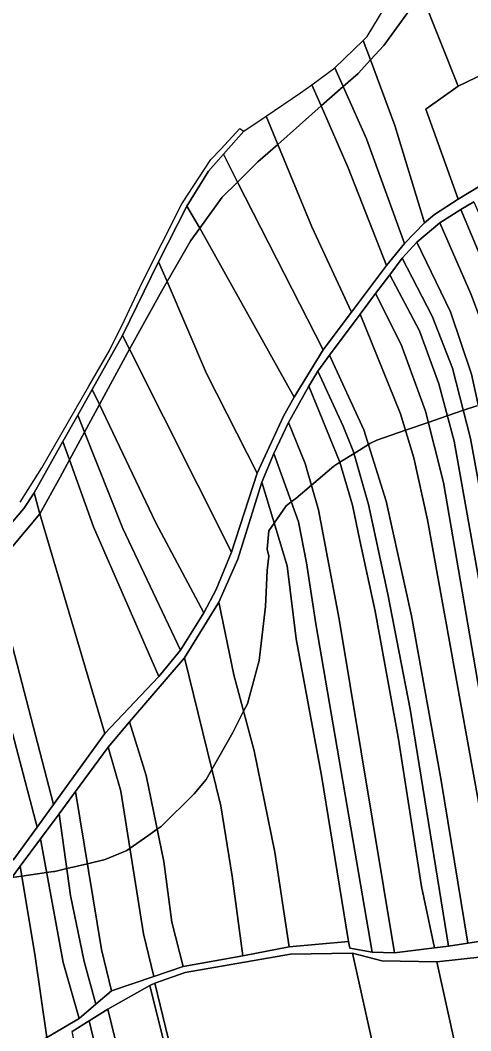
# Model space of a CAD drawing. Extents: x -502026 to -497664, y -1143484 to -1138019.
# Drawn here: x -499220.8 to -499008, y -1139162.9 to -1138686.1 of the extents above; entities that cross this region are included whole.
import ezdxf

# ---------------------------------------------------------------- set-up
doc = ezdxf.new("R2010")
doc.units = 0
for name, color, linetype in [('37', 7, 'Continuous'), ('55', 7, 'Continuous'), ('62', 7, 'Continuous'), ('7', 7, 'Continuous')]:
    doc.layers.add(name, color=color, linetype=linetype)

msp = doc.modelspace()

# ---------------------------------------------------------------- linework, layer by layer
at = {"layer": '37'}
for points in [[(-499024.05, -1139130.45), (-499008.3, -1139201.66), (-499001, -1139238.76), (-498997.25, -1139275.44), (-498986.63, -1139324.78), (-498985.54, -1139333.36), (-499022.65, -1139339.91), (-499026.02, -1139324.18), (-499035.22, -1139272.43), (-499043.25, -1139228.37), (-499052.83, -1139175.83), (-499063.83, -1139126.27), (-499049.93, -1139129.95)], [(-498988.57, -1139197.76), (-498984.86, -1139219.15), (-498982.67, -1139235.82), (-498966.16, -1139318.66), (-498958.45, -1139372.23), (-498940.43, -1139455.37), (-498933.55, -1139482.92), (-498925.22, -1139532.99), (-498914.39, -1139582.18), (-498899.47, -1139665.52), (-498919.39, -1139667.73), (-498929.36, -1139617.05), (-498942.75, -1139561.71), (-498958.5, -1139484.31), (-498974.65, -1139419.49), (-498985.54, -1139333.36), (-498986.63, -1139324.78), (-498997.25, -1139275.44), (-499001, -1139238.76), (-499008.3, -1139201.66), (-499024.05, -1139130.45), (-499002.45, -1139128.05)]]:
    msp.add_lwpolyline(points, close=True, dxfattribs=at)
at = {"layer": '55'}
for points in [[(-499031.2, -1138673.72), (-499038.13, -1138683.15), (-499049.1, -1138698.06), (-499055.34, -1138704.89), (-499058.78, -1138695.66), (-499056.97, -1138693.9), (-499042.55, -1138670.06), (-499036.8, -1138660.57), (-499036.52, -1138660.14)], [(-499055.34, -1138704.89), (-499061.21, -1138711.33), (-499068.2, -1138717.49), (-499072.15, -1138708.64), (-499058.78, -1138695.66)], [(-499068.2, -1138717.49), (-499078.55, -1138726.61), (-499082.98, -1138716.57), (-499072.15, -1138708.64)], [(-499078.55, -1138726.61), (-499099.08, -1138744.71), (-499104.59, -1138731.35), (-499088.32, -1138720.45), (-499082.98, -1138716.57)], [(-499099.08, -1138744.71), (-499108.46, -1138752.98), (-499118.11, -1138762.52), (-499124.82, -1138749.4), (-499115.21, -1138738.46), (-499104.59, -1138731.35)], [(-499118.11, -1138762.52), (-499125.35, -1138769.67), (-499135.99, -1138784.3), (-499142.11, -1138773.87), (-499131.86, -1138757.41), (-499124.82, -1138749.4)], [(-499135.99, -1138784.3), (-499140.16, -1138790.03), (-499151.42, -1138809.44), (-499155.44, -1138800.1), (-499142.11, -1138773.87)], [(-499151.42, -1138809.44), (-499153.93, -1138813.76), (-499169.1, -1138841.4), (-499172.41, -1138834.82), (-499155.44, -1138800.1)], [(-499169.1, -1138841.4), (-499178.15, -1138857.87), (-499183.32, -1138867.42), (-499186.72, -1138860.29), (-499172.41, -1138834.82)], [(-499183.32, -1138867.42), (-499190.4, -1138880.49), (-499193.59, -1138872.51), (-499186.72, -1138860.29)], [(-499190.4, -1138880.49), (-499197.45, -1138893.51), (-499200.55, -1138884.88), (-499193.59, -1138872.51)], [(-499197.45, -1138893.51), (-499201.92, -1138901.75), (-499211.45, -1138919.07), (-499214.15, -1138909.07), (-499200.55, -1138884.88)], [(-499211.45, -1138919.07), (-499232.65, -1138944.1), (-499234.61, -1138934.63), (-499219.06, -1138916.54), (-499214.15, -1138909.07)]]:
    msp.add_lwpolyline(points, close=True, dxfattribs=at)
for points in [[(-499220.78, -1138913.59), (-499210.6, -1138897.3), (-499188.39, -1138858.83), (-499178.6, -1138842.01), (-499171.55, -1138827.67), (-499163.05, -1138809.64), (-499144.49, -1138772.81), (-499130.7, -1138751.93), (-499126.06, -1138746.97), (-499116.99, -1138737.29), (-499115.21, -1138738.46), (-499124.82, -1138749.4), (-499131.86, -1138757.41), (-499142.11, -1138773.87), (-499155.44, -1138800.1), (-499172.41, -1138834.82), (-499186.72, -1138860.29), (-499193.59, -1138872.51), (-499200.55, -1138884.88), (-499214.15, -1138909.07), (-499219.06, -1138916.54), (-499234.61, -1138934.63)], [(-499208.14, -1139166.14), (-499192.97, -1139157.17), (-499184.96, -1139150.3), (-499177.62, -1139144.01), (-499157.67, -1139137.31), (-499143.78, -1139132.64), (-499115.57, -1139127.47), (-499093.77, -1139123.32), (-499065.64, -1139120.78), (-499065.12, -1139123.93), (-499054.58, -1139125.85), (-499043.96, -1139126.09), (-499025.08, -1139123.78), (-499018.49, -1139122.97), (-499009.39, -1139121.55), (-498996.05, -1139119.46)], [(-499002.45, -1139128.05), (-499024.05, -1139130.45), (-499049.93, -1139129.95), (-499063.83, -1139126.27), (-499093.13, -1139126.75), (-499142.84, -1139135.44), (-499157.22, -1139140.5), (-499159.55, -1139141.51), (-499179.41, -1139152.78), (-499188.11, -1139158.25), (-499196.15, -1139163.29)]]:
    msp.add_lwpolyline(points, dxfattribs=at)
at = {"layer": '62'}
for points in [[(-499220.78, -1138913.59), (-499210.6, -1138897.3), (-499188.39, -1138858.83), (-499178.6, -1138842.01), (-499171.55, -1138827.67), (-499163.05, -1138809.64), (-499144.49, -1138772.81), (-499130.7, -1138751.93), (-499126.06, -1138746.97), (-499116.99, -1138737.29), (-499115.21, -1138738.46), (-499104.59, -1138731.35), (-499088.32, -1138720.45), (-499082.98, -1138716.57), (-499072.15, -1138708.64), (-499058.78, -1138695.66), (-499056.97, -1138693.9), (-499042.55, -1138670.06)], [(-499224.65, -1139090.57), (-499219.97, -1139089.92), (-499208.28, -1139088.29), (-499205.03, -1139087.84), (-499204.37, -1139087.75), (-499198.72, -1139086.41), (-499189.03, -1139084.12), (-499180.59, -1139082.12), (-499170.41, -1139077.87), (-499168.9, -1139076.81), (-499160.51, -1139070.91), (-499156.08, -1139067.79), (-499154.25, -1139066.5), (-499138.53, -1139051.12), (-499133, -1139044.37), (-499130.27, -1139039.63), (-499120.28, -1139022.25), (-499115.25, -1139012.18), (-499113.47, -1139008.62), (-499107.94, -1138988.25), (-499104.97, -1138962.75), (-499104.12, -1138945.75), (-499103.28, -1138939), (-499104.12, -1138935.62), (-499103.28, -1138927.12), (-499100.75, -1138923.41), (-499095.19, -1138915.25), (-499092.73, -1138913.4), (-499090.53, -1138911.75), (-499083.23, -1138905.51), (-499072.69, -1138896.5), (-499069.73, -1138894.65), (-499063.1, -1138890.5), (-499056.3, -1138886.26), (-499055.69, -1138885.87), (-499052.28, -1138884.25), (-499038.78, -1138879.6), (-499028.05, -1138875.9), (-499019.05, -1138872.8), (-499011.48, -1138870.19), (-499005.12, -1138868)], [(-499005.12, -1138868), (-499011.48, -1138870.19), (-499019.05, -1138872.8), (-499028.05, -1138875.9), (-499038.78, -1138879.6), (-499052.28, -1138884.25), (-499055.69, -1138885.87), (-499056.3, -1138886.26), (-499063.1, -1138890.5), (-499069.73, -1138894.65), (-499072.69, -1138896.5), (-499083.23, -1138905.51), (-499090.53, -1138911.75), (-499092.73, -1138913.4), (-499095.19, -1138915.25), (-499100.75, -1138923.41), (-499103.28, -1138927.12), (-499104.12, -1138935.62), (-499103.28, -1138939), (-499104.12, -1138945.75), (-499104.97, -1138962.75), (-499107.94, -1138988.25), (-499113.47, -1139008.62), (-499115.25, -1139012.18), (-499120.28, -1139022.25), (-499130.27, -1139039.63), (-499133, -1139044.37), (-499138.53, -1139051.12), (-499154.25, -1139066.5), (-499156.08, -1139067.79), (-499160.51, -1139070.91), (-499168.9, -1139076.81), (-499170.41, -1139077.87), (-499180.59, -1139082.12), (-499189.03, -1139084.12), (-499198.72, -1139086.41), (-499204.37, -1139087.75), (-499205.03, -1139087.84), (-499208.28, -1139088.29), (-499219.97, -1139089.92), (-499224.65, -1139090.57)]]:
    msp.add_lwpolyline(points, dxfattribs=at)
at = {"layer": '7'}
for points in [[(-498928.66, -1138697.83), (-498948.99, -1138727.47), (-498963.19, -1138692.92), (-499013.92, -1138717.26), (-499031.2, -1138673.72), (-499000.62, -1138632.08), (-498968.82, -1138590.22), (-498967.47, -1138588.48), (-498963.25, -1138609.8), (-498956.71, -1138633.59), (-498942.51, -1138667.5)], [(-499013.92, -1138717.26), (-499029.12, -1138728.05), (-499013.88, -1138770.58), (-499025.17, -1138777.75), (-499029.86, -1138781.73), (-499043.76, -1138735.89), (-499055.34, -1138704.89), (-499049.1, -1138698.06), (-499038.13, -1138683.15), (-499031.2, -1138673.72)], [(-498948.99, -1138727.47), (-498951.32, -1138730.87), (-498964.81, -1138740.84), (-499013.88, -1138770.58), (-499029.12, -1138728.05), (-499013.92, -1138717.26), (-498963.19, -1138692.92)], [(-499029.86, -1138781.73), (-499039.3, -1138791.5), (-499057.25, -1138742.04), (-499068.2, -1138717.49), (-499061.21, -1138711.33), (-499055.34, -1138704.89), (-499043.76, -1138735.89)], [(-499039.3, -1138791.5), (-499047.72, -1138801.8), (-499065.81, -1138755.85), (-499078.55, -1138726.61), (-499068.2, -1138717.49), (-499057.25, -1138742.04)], [(-499047.72, -1138801.8), (-499064.3, -1138823.89), (-499083.04, -1138783.57), (-499099.08, -1138744.71), (-499078.55, -1138726.61), (-499065.81, -1138755.85)], [(-499064.3, -1138823.89), (-499077.63, -1138841.65), (-499118.11, -1138762.52), (-499108.46, -1138752.98), (-499099.08, -1138744.71), (-499083.04, -1138783.57)], [(-499077.63, -1138841.65), (-499091.45, -1138864.01), (-499135.99, -1138784.3), (-499125.35, -1138769.67), (-499118.11, -1138762.52)], [(-498920.84, -1139110.84), (-498927.22, -1139113.31), (-498957.65, -1138955.12), (-498973.01, -1138890.92), (-498981.56, -1138858.75), (-498998.88, -1138808.51), (-499012.61, -1138775.47), (-499006.52, -1138771.77), (-498996.17, -1138795.55), (-498973.96, -1138861.92), (-498952.76, -1138944.06), (-498941.31, -1138998.61), (-498932.27, -1139051.95)], [(-498927.22, -1139113.31), (-498942.87, -1139117.06), (-498953.36, -1139052.22), (-498975.5, -1138936.34), (-498989.58, -1138874.65), (-498997.68, -1138842.48), (-499007.88, -1138815.22), (-499022.54, -1138781.7), (-499012.61, -1138775.47), (-498998.88, -1138808.51), (-498981.56, -1138858.75), (-498973.01, -1138890.92), (-498957.65, -1138955.12)], [(-498942.87, -1139117.06), (-498956.84, -1139118.26), (-498973.09, -1139033.54), (-498980.47, -1138983.81), (-498991.01, -1138929.41), (-499007.58, -1138853.16), (-499017.52, -1138823.78), (-499033.4, -1138790.93), (-499022.54, -1138781.7), (-499007.88, -1138815.22), (-498997.68, -1138842.48), (-498989.58, -1138874.65), (-498975.5, -1138936.34), (-498953.36, -1139052.22)], [(-499091.45, -1138864.01), (-499096.44, -1138872.9), (-499108.8, -1138899.84), (-499132.81, -1138852.76), (-499151.42, -1138809.44), (-499140.16, -1138790.03), (-499135.99, -1138784.3)], [(-498956.84, -1139118.26), (-498967.56, -1139118.59), (-498973.84, -1139077), (-498993.8, -1138961.87), (-499008.03, -1138883.51), (-499016.62, -1138850.36), (-499026.26, -1138825.8), (-499040.32, -1138798.35), (-499033.4, -1138790.93), (-499017.52, -1138823.78), (-499007.58, -1138853.16), (-498991.01, -1138929.41), (-498980.47, -1138983.81), (-498973.09, -1139033.54)], [(-498967.56, -1139118.59), (-498976.22, -1139118.85), (-498985.14, -1139056.92), (-499015.87, -1138884.69), (-499023.1, -1138857.65), (-499032.13, -1138832.64), (-499046.25, -1138806.25), (-499040.32, -1138798.35), (-499026.26, -1138825.8), (-499016.62, -1138850.36), (-499008.03, -1138883.51), (-498993.8, -1138961.87), (-498973.84, -1139077)], [(-499108.8, -1138899.84), (-499121.01, -1138937.05), (-499169.1, -1138841.4), (-499153.93, -1138813.76), (-499151.42, -1138809.44), (-499132.81, -1138852.76)], [(-498976.22, -1139118.85), (-498985.63, -1139119.14), (-498993.27, -1139064.46), (-499020.84, -1138904.28), (-499029.42, -1138870.52), (-499040.87, -1138839.12), (-499052.92, -1138815.14), (-499046.25, -1138806.25), (-499032.13, -1138832.64), (-499023.1, -1138857.65), (-499015.87, -1138884.69), (-498985.14, -1139056.92)], [(-498985.63, -1139119.14), (-498996.05, -1139119.46), (-499004.34, -1139054.87), (-499028.43, -1138921.8), (-499034.92, -1138892.58), (-499041.1, -1138871.79), (-499060.16, -1138824.79), (-499052.92, -1138815.14), (-499040.87, -1138839.12), (-499029.42, -1138870.52), (-499020.84, -1138904.28), (-498993.27, -1139064.46)], [(-498996.05, -1139119.46), (-499009.39, -1139121.55), (-499021.97, -1139044.84), (-499036.01, -1138967.16), (-499047.92, -1138913.01), (-499058.43, -1138879.45), (-499074.73, -1138844.21), (-499060.16, -1138824.79), (-499041.1, -1138871.79), (-499034.92, -1138892.58), (-499028.43, -1138921.8), (-499004.34, -1139054.87)], [(-499121.01, -1138937.05), (-499128.23, -1138954.69), (-499134.06, -1138965.73), (-499156.68, -1138923.3), (-499183.32, -1138867.42), (-499178.15, -1138857.87), (-499169.1, -1138841.4)], [(-499009.39, -1139121.55), (-499018.49, -1139122.97), (-499036.65, -1139011.17), (-499047.13, -1138956.95), (-499056.25, -1138914.69), (-499063.31, -1138889.75), (-499068.2, -1138877.65), (-499080.14, -1138851.78), (-499074.73, -1138844.21), (-499058.43, -1138879.45), (-499047.92, -1138913.01), (-499036.01, -1138967.16), (-499021.97, -1139044.84)], [(-499018.49, -1139122.97), (-499025.08, -1139123.78), (-499031.26, -1139094.77), (-499042.3, -1139024.4), (-499053.15, -1138964.88), (-499060.29, -1138931.53), (-499063.83, -1138914.92), (-499069.74, -1138894.61), (-499084.51, -1138858.73), (-499080.14, -1138851.78), (-499068.2, -1138877.65), (-499063.31, -1138889.75), (-499056.25, -1138914.69), (-499047.13, -1138956.95), (-499036.65, -1139011.17)], [(-499025.08, -1139123.78), (-499043.96, -1139126.09), (-499070.06, -1138968.75), (-499079.82, -1138917.08), (-499086.25, -1138895.23), (-499094.05, -1138875.86), (-499084.51, -1138858.73), (-499069.74, -1138894.61), (-499063.83, -1138914.92), (-499060.29, -1138931.53), (-499053.15, -1138964.88), (-499042.3, -1139024.4), (-499031.26, -1139094.77)], [(-499134.06, -1138965.73), (-499145.02, -1138983.36), (-499172.23, -1138925.94), (-499190.4, -1138880.49), (-499183.32, -1138867.42), (-499156.68, -1138923.3)], [(-499043.96, -1139126.09), (-499054.58, -1139125.85), (-499081.11, -1138970.86), (-499085.48, -1138942.07), (-499089.33, -1138922.79), (-499101.02, -1138890.54), (-499094.05, -1138875.86), (-499086.25, -1138895.23), (-499079.82, -1138917.08), (-499070.06, -1138968.75)], [(-499145.02, -1138983.36), (-499155.3, -1138995.72), (-499186.11, -1138925.11), (-499197.45, -1138893.51), (-499190.4, -1138880.49), (-499172.23, -1138925.94)], [(-499054.58, -1139125.85), (-499065.12, -1139123.93), (-499065.64, -1139120.78), (-499078.42, -1139042.53), (-499090.4, -1138977.98), (-499094.66, -1138943.61), (-499106.58, -1138904.07), (-499101.02, -1138890.54), (-499089.33, -1138922.79), (-499085.48, -1138942.07), (-499081.11, -1138970.86)], [(-499155.3, -1138995.72), (-499180.76, -1139022.59), (-499211.45, -1138919.07), (-499201.92, -1138901.75), (-499197.45, -1138893.51), (-499186.11, -1138925.11)], [(-499065.64, -1139120.78), (-499093.77, -1139123.32), (-499100.57, -1139078.7), (-499110.27, -1139030.76), (-499119.84, -1138995.02), (-499127.01, -1138960.63), (-499118.05, -1138940.38), (-499106.58, -1138904.07), (-499094.66, -1138943.61), (-499090.4, -1138977.98), (-499078.42, -1139042.53)], [(-499180.76, -1139022.59), (-499205.02, -1139056.09), (-499226.5, -1138973.8), (-499232.65, -1138944.1), (-499211.45, -1138919.07)], [(-499205.02, -1139056.09), (-499212.76, -1139066.77), (-499242.28, -1138954.93), (-499236.99, -1138949.22), (-499232.65, -1138944.1), (-499226.5, -1138973.8)], [(-499212.76, -1139066.77), (-499224.08, -1139082.4), (-499252.06, -1138965.49), (-499242.28, -1138954.93)], [(-499093.77, -1139123.32), (-499115.57, -1139127.47), (-499120.62, -1139090.01), (-499126.08, -1139056.85), (-499143.1, -1138986.93), (-499127.01, -1138960.63), (-499119.84, -1138995.02), (-499110.27, -1139030.76), (-499100.57, -1139078.7)], [(-499115.57, -1139127.47), (-499143.78, -1139132.64), (-499149.14, -1139111.71), (-499152.99, -1139083.07), (-499161.21, -1139042.45), (-499169.18, -1139017.22), (-499143.1, -1138986.93), (-499126.08, -1139056.85), (-499120.62, -1139090.01)], [(-499143.78, -1139132.64), (-499157.67, -1139137.31), (-499162.5, -1139117.23), (-499173.16, -1139049.91), (-499179.15, -1139029.03), (-499169.18, -1139017.22), (-499161.21, -1139042.45), (-499152.99, -1139083.07), (-499149.14, -1139111.71)], [(-499157.67, -1139137.31), (-499177.62, -1139144.01), (-499182.41, -1139124.59), (-499194.62, -1139049.95), (-499179.15, -1139029.03), (-499173.16, -1139049.91), (-499162.5, -1139117.23)], [(-499177.62, -1139144.01), (-499184.96, -1139150.3), (-499190.51, -1139130.29), (-499196.93, -1139099.06), (-499202.4, -1139060.48), (-499194.62, -1139049.95), (-499182.41, -1139124.59)], [(-499184.96, -1139150.3), (-499192.97, -1139157.17), (-499200.4, -1139130.76), (-499211.23, -1139072.42), (-499202.4, -1139060.48), (-499196.93, -1139099.06), (-499190.51, -1139130.29)], [(-499192.97, -1139157.17), (-499208.14, -1139166.14), (-499213.63, -1139127.93), (-499220.74, -1139085.29), (-499211.23, -1139072.42), (-499200.4, -1139130.76)], [(-499208.14, -1139166.14), (-499228.1, -1139177.94), (-499234.19, -1139135.08), (-499239.87, -1139111.17), (-499220.74, -1139085.29), (-499213.63, -1139127.93)], [(-499052.83, -1139175.83), (-499143.25, -1139197.54), (-499157.22, -1139140.5), (-499142.84, -1139135.44), (-499093.13, -1139126.75), (-499063.83, -1139126.27)], [(-499054.03, -1139751.11), (-499061.28, -1139722.32), (-499074.51, -1139650.52), (-499088.15, -1139592.76), (-499099.82, -1139536.23), (-499122.72, -1139398.86), (-499137.53, -1139339.68), (-499154.45, -1139254.39), (-499179.41, -1139152.78), (-499159.55, -1139141.51), (-499145.31, -1139198.55), (-499133.64, -1139253.1), (-499120.69, -1139318.37), (-499099.13, -1139416.97), (-499090.07, -1139467.81), (-499085.28, -1139500.33), (-499072.67, -1139573.6), (-499069.34, -1139603.08), (-499044.23, -1139727.17)], [(-499054.03, -1139751.11), (-499059.36, -1139764.17), (-499069.19, -1139726.28), (-499089.82, -1139626.19), (-499107.42, -1139547.97), (-499132.88, -1139395.04), (-499145.59, -1139348.4), (-499163.93, -1139258.35), (-499178.41, -1139198.95), (-499188.11, -1139158.25), (-499179.41, -1139152.78), (-499154.45, -1139254.39), (-499137.53, -1139339.68), (-499122.72, -1139398.86), (-499099.82, -1139536.23), (-499088.15, -1139592.76), (-499074.51, -1139650.52), (-499061.28, -1139722.32)], [(-499059.36, -1139764.17), (-499064.84, -1139766.09), (-499070.76, -1139755.28), (-499076.69, -1139732.39), (-499092, -1139653.78), (-499112.11, -1139573.56), (-499132.09, -1139460.03), (-499142.26, -1139398.79), (-499159.34, -1139333.6), (-499168.09, -1139286.16), (-499187.68, -1139205.4), (-499196.15, -1139163.29), (-499188.11, -1139158.25), (-499178.41, -1139198.95), (-499163.93, -1139258.35), (-499145.59, -1139348.4), (-499132.88, -1139395.04), (-499107.42, -1139547.97), (-499089.82, -1139626.19), (-499069.19, -1139726.28)]]:
    msp.add_lwpolyline(points, close=True, dxfattribs=at)
for points in [[(-499224.08, -1139082.4), (-499212.76, -1139066.77), (-499205.02, -1139056.09), (-499180.76, -1139022.59), (-499155.3, -1138995.72), (-499145.02, -1138983.36), (-499134.06, -1138965.73), (-499128.23, -1138954.69), (-499121.01, -1138937.05), (-499108.8, -1138899.84), (-499096.44, -1138872.9), (-499091.45, -1138864.01), (-499077.63, -1138841.65), (-499064.3, -1138823.89), (-499047.72, -1138801.8), (-499039.3, -1138791.5), (-499029.86, -1138781.73), (-499025.17, -1138777.75), (-499013.88, -1138770.58), (-498964.81, -1138740.84)], [(-499006.52, -1138771.77), (-499012.61, -1138775.47), (-499022.54, -1138781.7), (-499033.4, -1138790.93), (-499040.32, -1138798.35), (-499046.25, -1138806.25), (-499052.92, -1138815.14), (-499060.16, -1138824.79), (-499074.73, -1138844.21), (-499080.14, -1138851.78), (-499084.51, -1138858.73), (-499094.05, -1138875.86), (-499101.02, -1138890.54), (-499106.58, -1138904.07), (-499118.05, -1138940.38), (-499127.01, -1138960.63), (-499143.1, -1138986.93), (-499169.18, -1139017.22), (-499179.15, -1139029.03), (-499194.62, -1139049.95), (-499202.4, -1139060.48), (-499211.23, -1139072.42), (-499220.74, -1139085.29), (-499239.87, -1139111.17)], [(-499145.31, -1139198.55), (-499159.55, -1139141.51), (-499157.22, -1139140.5), (-499143.25, -1139197.54)]]:
    msp.add_lwpolyline(points, dxfattribs=at)

doc.saveas('drawing.dxf')
